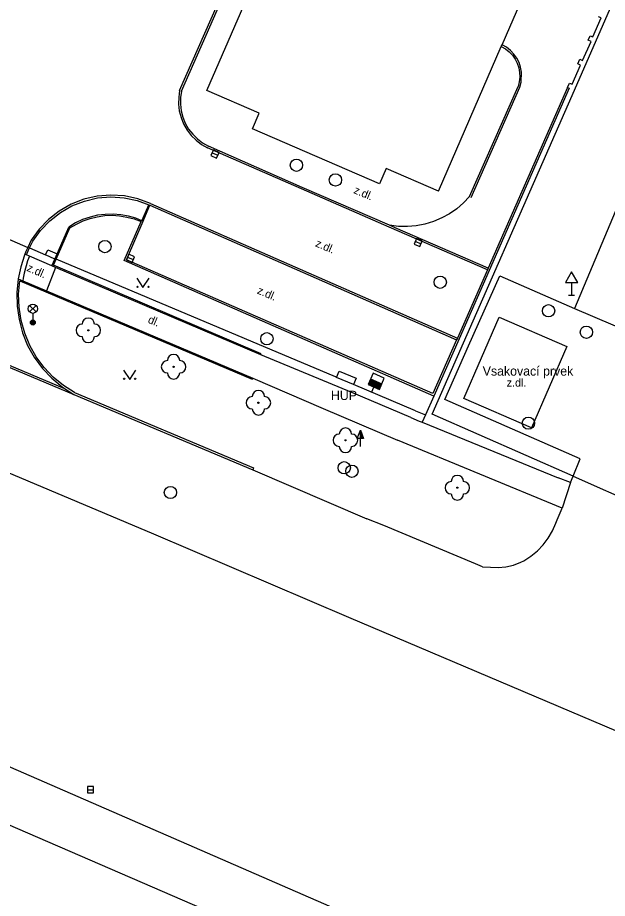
# Model space of a CAD drawing. Extents: x -596024 to -594475, y -1163820 to -1161957.
# Drawn here: x -594855 to -594807.1, y -1162363.5 to -1162292 of the extents above; entities that cross this region are included whole.
import ezdxf

# ---------------------------------------------------------------- set-up
doc = ezdxf.new("R2010")
doc.units = 0
for name, color, linetype in [('Level 10', 7, 'Continuous'), ('Level 11', 7, 'Continuous'), ('Level 22', 7, 'Continuous'), ('Level 24', 7, 'Continuous'), ('Level 25', 7, 'Continuous'), ('Level 27', 7, 'Continuous'), ('Level 28', 7, 'Continuous'), ('Level 33', 7, 'Continuous'), ('Level 34', 7, 'Continuous'), ('Level 36', 7, 'Continuous'), ('Level 40', 7, 'Continuous'), ('Level 41', 7, 'Continuous'), ('Level 42', 7, 'Continuous'), ('Level 5', 7, 'Continuous'), ('Level 7', 7, 'Continuous'), ('Level 8', 7, 'Continuous')]:
    doc.layers.add(name, color=color, linetype=linetype)

msp = doc.modelspace()

# ---------------------------------------------------------------- linework, layer by layer
at = {"layer": 'Level 10'}
for points in [[(-594841.81, -1162297.87), (-594837.2, -1162287.37)], [(-594841.81, -1162297.87), (-594841.89, -1162298.42), (-594841.9, -1162298.98), (-594841.84, -1162299.53), (-594841.7, -1162300.07), (-594841.49, -1162300.59), (-594841.21, -1162301.08), (-594840.87, -1162301.52), (-594840.48, -1162301.91), (-594840.03, -1162302.25), (-594839.55, -1162302.53)], [(-594802.78, -1162299.04), (-594809.72, -1162315.57)], [(-594918.11, -1162302.88), (-594889.1, -1162314.85), (-594872.85, -1162321.7), (-594843.94, -1162333.88), (-594828.09, -1162340.65), (-594786.51, -1162358.3), (-594761.24, -1162369.02)], [(-594824.8, -1162308.97), (-594831.91, -1162305.87), (-594839.55, -1162302.53)], [(-594844.17, -1162307.05), (-594845.21, -1162306.67), (-594846.3, -1162306.44), (-594847.4, -1162306.37), (-594848.51, -1162306.46), (-594849.59, -1162306.71), (-594850.62, -1162307.11), (-594851.59, -1162307.66), (-594852.46, -1162308.34), (-594853.23, -1162309.14), (-594853.87, -1162310.04), (-594854.14, -1162310.61)], [(-594844.17, -1162307.05), (-594832.46, -1162312.2), (-594819.25, -1162317.99)], [(-594816.81, -1162312.43), (-594824.8, -1162308.97)], [(-594854.14, -1162310.61), (-594854.3, -1162310.94), (-594854.39, -1162311.17)], [(-594854.39, -1162311.17), (-594854.42, -1162311.25), (-594854.72, -1162312.2), (-594854.92, -1162313.17)], [(-594818.35, -1162318.61), (-594815.81, -1162312.93)], [(-594815.81, -1162312.93), (-594809.72, -1162315.57)], [(-594872.58, -1162313.22), (-594850.42, -1162322.55)], [(-594854.92, -1162313.17), (-594855.04, -1162314.27), (-594855.02, -1162315.38), (-594854.86, -1162316.48), (-594854.57, -1162317.55), (-594854.16, -1162318.57), (-594853.62, -1162319.54), (-594852.96, -1162320.44), (-594852.2, -1162321.24), (-594851.35, -1162321.95), (-594851.17, -1162322.07)], [(-594820.28, -1162322.97), (-594818.35, -1162318.61)], [(-594851.17, -1162322.07), (-594850.42, -1162322.55)], [(-594850.42, -1162322.55), (-594835.87, -1162328.67)], [(-594809.27, -1162327.78), (-594820.28, -1162322.97)], [(-594810.06, -1162329.71), (-594809.85, -1162329.2), (-594809.27, -1162327.78)], [(-594923.29, -1162328.18), (-594871.84, -1162350.54), (-594774.33, -1162392.74)], [(-594835.87, -1162328.67), (-594826.61, -1162332.65)], [(-594810.06, -1162329.71), (-594810.73, -1162331.78)], [(-594817.212, -1162336.553), (-594816.56, -1162336.59), (-594815.93, -1162336.61), (-594815.3, -1162336.55), (-594814.68, -1162336.41), (-594814.08, -1162336.19), (-594813.85, -1162336.08), (-594813.28, -1162335.7), (-594812.75, -1162335.27), (-594812.27, -1162334.77), (-594811.86, -1162334.22), (-594811.52, -1162333.63), (-594811.24, -1162333), (-594811.15, -1162332.73), (-594810.73, -1162331.78)], [(-594817.212, -1162336.553), (-594817.786, -1162336.324), (-594825.21, -1162333.2), (-594826.61, -1162332.65)]]:
    msp.add_lwpolyline(points, dxfattribs=at)
at = {"layer": 'Level 11'}
for points in [[(-594841.67, -1162297.92), (-594837.07, -1162287.44)], [(-594808.23, -1162293.52), (-594807.56, -1162291.98)], [(-594807.56, -1162291.98), (-594807.79, -1162291.89)], [(-594808.62, -1162293.79), (-594808.46, -1162293.42)], [(-594808.46, -1162293.42), (-594808.23, -1162293.52)], [(-594815.68, -1162294.3), (-594815.35, -1162294.49), (-594815.04, -1162294.73), (-594814.78, -1162295), (-594814.55, -1162295.32), (-594814.38, -1162295.66), (-594814.26, -1162296.02), (-594814.19, -1162296.4), (-594814.18, -1162296.79), (-594814.22, -1162297.17), (-594814.32, -1162297.54)], [(-594814.17, -1162297.59), (-594814.07, -1162297.2), (-594814.04, -1162296.39), (-594814.11, -1162295.98), (-594814.24, -1162295.6), (-594814.43, -1162295.24), (-594814.66, -1162294.91), (-594814.94, -1162294.61), (-594815.27, -1162294.36), (-594815.62, -1162294.16)], [(-594809.08, -1162295.44), (-594808.39, -1162293.89)], [(-594808.39, -1162293.89), (-594808.62, -1162293.79)], [(-594809.92, -1162297.37), (-594809.24, -1162295.81)], [(-594809.47, -1162295.71), (-594809.31, -1162295.34)], [(-594809.24, -1162295.81), (-594809.47, -1162295.71)], [(-594809.31, -1162295.34), (-594809.08, -1162295.44)], [(-594810.17, -1162297.69), (-594816.67, -1162312.49), (-594819.11, -1162318.05), (-594821.17, -1162322.69), (-594834.64, -1162316.8), (-594846.33, -1162311.69), (-594844.95, -1162308.52)], [(-594841.67, -1162297.92), (-594841.75, -1162298.45), (-594841.75, -1162298.99), (-594841.69, -1162299.52), (-594841.55, -1162300.04), (-594841.35, -1162300.53), (-594841.08, -1162301), (-594840.75, -1162301.42), (-594840.37, -1162301.8), (-594839.95, -1162302.13), (-594839.48, -1162302.39)], [(-594818.25, -1162306.47), (-594814.32, -1162297.54)], [(-594818.12, -1162306.55), (-594814.17, -1162297.59)], [(-594810.31, -1162297.63), (-594816.75, -1162312.3)], [(-594810.31, -1162297.63), (-594810.15, -1162297.27)], [(-594810.31, -1162297.63), (-594810.17, -1162297.69)], [(-594810.15, -1162297.27), (-594809.92, -1162297.37)], [(-594824.76, -1162308.82), (-594831.85, -1162305.74), (-594839.48, -1162302.39)], [(-594854.01, -1162310.66), (-594853.91, -1162310.44), (-594853.74, -1162310.12), (-594853.11, -1162309.23), (-594852.36, -1162308.45), (-594851.5, -1162307.78), (-594850.56, -1162307.24), (-594849.54, -1162306.85), (-594848.48, -1162306.6), (-594847.4, -1162306.52), (-594846.31, -1162306.59), (-594845.25, -1162306.81), (-594844.32, -1162307.16)], [(-594818.25, -1162306.47), (-594818.75, -1162307), (-594819.3, -1162307.47), (-594819.89, -1162307.88), (-594820.52, -1162308.22), (-594821.19, -1162308.5), (-594821.88, -1162308.72), (-594822.59, -1162308.85), (-594823.31, -1162308.92), (-594824.03, -1162308.91), (-594824.76, -1162308.82)], [(-594844.87, -1162308.45), (-594844.32, -1162307.16)], [(-594844.78, -1162308.49), (-594844.23, -1162307.19)], [(-594844.32, -1162307.16), (-594844.23, -1162307.19)], [(-594844.23, -1162307.19), (-594832.52, -1162312.34), (-594819.31, -1162318.13)], [(-594844.87, -1162308.45), (-594845.36, -1162308.25), (-594845.97, -1162308.07), (-594846.59, -1162307.96), (-594847.22, -1162307.91), (-594847.85, -1162307.93), (-594848.48, -1162308.01), (-594849.09, -1162308.16), (-594849.69, -1162308.36), (-594850.26, -1162308.63), (-594850.8, -1162308.96)], [(-594850.72, -1162309.03), (-594850.2, -1162308.72), (-594849.66, -1162308.46), (-594849.09, -1162308.26), (-594848.5, -1162308.12), (-594847.9, -1162308.03), (-594847.3, -1162308.01), (-594846.69, -1162308.05), (-594846.1, -1162308.15), (-594845.51, -1162308.3), (-594844.95, -1162308.52)], [(-594819.31, -1162318.13), (-594821.25, -1162322.49), (-594834.58, -1162316.67), (-594846.14, -1162311.62), (-594844.78, -1162308.49)], [(-594844.78, -1162308.49), (-594844.87, -1162308.45)], [(-594852.2, -1162312.11), (-594851.95, -1162311.56), (-594851.77, -1162311.15), (-594850.8, -1162308.96)], [(-594851.84, -1162311.57), (-594850.72, -1162309.03)], [(-594824.29, -1162309.02), (-594824.76, -1162308.82)], [(-594816.75, -1162312.3), (-594824.29, -1162309.02)], [(-594854.25, -1162311.23), (-594854.06, -1162310.77), (-594854.01, -1162310.66)], [(-594852.7, -1162311.23), (-594852.51, -1162310.82)], [(-594852.51, -1162310.82), (-594851.77, -1162311.15)], [(-594854.02, -1162311.33), (-594854.16, -1162311.71), (-594854.29, -1162312.11), (-594854.34, -1162312.31), (-594854.44, -1162312.72), (-594854.52, -1162313.12), (-594854.55, -1162313.33)], [(-594854.25, -1162311.23), (-594854.39, -1162311.17)], [(-594854.02, -1162311.33), (-594854.25, -1162311.23)], [(-594852.2, -1162312.11), (-594854.02, -1162311.33)], [(-594851.95, -1162311.56), (-594852.7, -1162311.23)], [(-594851.9, -1162312.24), (-594852.62, -1162314.14)], [(-594851.9, -1162312.24), (-594852.2, -1162312.11)], [(-594852.07, -1162312.05), (-594851.84, -1162311.57)], [(-594835.22, -1162319.34), (-594835.18, -1162319.25), (-594852.07, -1162312.05)], [(-594823.04, -1162324.43), (-594827.82, -1162322.41), (-594835.22, -1162319.34), (-594851.9, -1162312.24)], [(-594816.81, -1162312.43), (-594819.25, -1162317.99)], [(-594816.75, -1162312.3), (-594816.81, -1162312.43)], [(-594871.75, -1162313.41), (-594851.17, -1162322.07)], [(-594854.92, -1162313.17), (-594854.55, -1162313.33)], [(-594850.35, -1162322.41), (-594851.25, -1162321.83), (-594852.08, -1162321.15), (-594852.82, -1162320.37), (-594853.46, -1162319.5), (-594853.99, -1162318.57), (-594854.4, -1162317.58), (-594854.69, -1162316.55), (-594854.86, -1162315.48), (-594854.9, -1162314.41), (-594854.8, -1162313.34)], [(-594854.8, -1162313.34), (-594835.91, -1162321.32), (-594835.87, -1162321.23)], [(-594854.55, -1162313.33), (-594852.62, -1162314.14)], [(-594852.62, -1162314.14), (-594835.87, -1162321.23), (-594830.15, -1162323.7), (-594824.1, -1162326.28)], [(-594809.72, -1162315.57), (-594804.96, -1162317.6)], [(-594819.25, -1162317.99), (-594819.31, -1162318.13)], [(-594850.35, -1162322.41), (-594835.81, -1162328.53), (-594835.87, -1162328.67)], [(-594821.17, -1162322.69), (-594821.85, -1162324.22), (-594822.12, -1162324.82)], [(-594923.29, -1162328.18), (-594921.55, -1162324.11), (-594813.51, -1162371.13), (-594772.68, -1162388.85), (-594774.33, -1162392.74)], [(-594823.04, -1162324.43), (-594822.35, -1162324.73), (-594822.12, -1162324.82), (-594811.06, -1162329.32)], [(-594822.64, -1162323.89), (-594821.85, -1162324.22)], [(-594810.73, -1162331.78), (-594824.1, -1162326.28)], [(-594810.06, -1162329.71), (-594811.061, -1162329.323)]]:
    msp.add_lwpolyline(points, dxfattribs=at)
at = {"layer": 'Level 22'}
for centre in [(-594849.23, -1162317.35), (-594842.3, -1162320.31), (-594835.41, -1162323.23), (-594828.34, -1162326.28), (-594819.25, -1162330.13)]:
    msp.add_circle(centre, 0.05, dxfattribs=at)
for centre, start, end in [((-594849.23, -1162316.85), 0, 180), ((-594849.73, -1162317.35), 90, 270), ((-594848.73, -1162317.35), 270, 90), ((-594849.23, -1162317.85), 180, 0), ((-594842.3, -1162319.81), 0, 180), ((-594842.8, -1162320.31), 90, 270), ((-594841.8, -1162320.31), 270, 90), ((-594842.3, -1162320.81), 180, 0), ((-594835.41, -1162322.73), 0, 180), ((-594835.91, -1162323.23), 90, 270), ((-594834.91, -1162323.23), 270, 90), ((-594835.41, -1162323.73), 180, 0), ((-594828.84, -1162326.28), 90, 270), ((-594828.34, -1162325.78), 0, 180), ((-594827.84, -1162326.28), 270, 90), ((-594828.34, -1162326.78), 180, 0), ((-594819.25, -1162329.63), 0, 180), ((-594819.75, -1162330.13), 90, 270), ((-594818.75, -1162330.13), 270, 90), ((-594819.25, -1162330.63), 180, 0)]:
    msp.add_arc(centre, 0.5, start, end, dxfattribs=at)
at = {"layer": 'Level 24'}
for points in [[(-594818.72, -1162322.88), (-594815.85, -1162316.28)], [(-594815.85, -1162316.28), (-594810.35, -1162318.67)], [(-594810.35, -1162318.67), (-594813.22, -1162325.27)], [(-594829.06, -1162321.18), (-594828.84, -1162320.67)], [(-594828.84, -1162320.67), (-594827.47, -1162321.24)], [(-594827.47, -1162321.24), (-594827.68, -1162321.76)], [(-594813.22, -1162325.27), (-594818.72, -1162322.88)]]:
    msp.add_lwpolyline(points, dxfattribs=at)
at = {"layer": 'Level 25'}
for p, q in [((-594827.382, -1162326.128), (-594827.13, -1162325.454)), ((-594827.13, -1162326.128), (-594827.382, -1162326.128)), ((-594827.13, -1162326.78), (-594827.13, -1162326.13))]:
    msp.add_line(p, q, dxfattribs=at)
for points in [[(-594826.88, -1162326.13), (-594827.13, -1162326.13), (-594827.13, -1162325.454), (-594827.13, -1162325.454)], [(-594826.937, -1162326.09), (-594827.09, -1162326.09), (-594827.09, -1162325.677)], [(-594826.995, -1162326.05), (-594827.05, -1162326.05), (-594827.05, -1162325.901)]]:
    msp.add_lwpolyline(points, close=True, dxfattribs=at)
at = {"layer": 'Level 27'}
for p, q in [((-594839.169, -1162302.931), (-594838.711, -1162303.129)), ((-594822.669, -1162310.121), (-594822.211, -1162310.319)), ((-594846.039, -1162311.401), (-594845.581, -1162311.599)), ((-594849.3, -1162354.66), (-594848.8, -1162354.66))]:
    msp.add_line(p, q, dxfattribs=at)
for points in [[(-594839.269, -1162303.16), (-594838.81, -1162303.359), (-594838.611, -1162302.9), (-594839.07, -1162302.701)], [(-594822.769, -1162310.35), (-594822.31, -1162310.549), (-594822.111, -1162310.09), (-594822.57, -1162309.891)], [(-594846.139, -1162311.63), (-594845.68, -1162311.829), (-594845.481, -1162311.37), (-594845.94, -1162311.171)], [(-594849.3, -1162354.91), (-594848.8, -1162354.91), (-594848.8, -1162354.41), (-594849.3, -1162354.41)]]:
    msp.add_lwpolyline(points, close=True, dxfattribs=at)
for centre in [(-594832.32, -1162303.94), (-594829.16, -1162305.14), (-594847.88, -1162310.55), (-594820.64, -1162313.44), (-594811.84, -1162315.76), (-594808.77, -1162317.5), (-594834.72, -1162318.03), (-594813.48, -1162324.89), (-594828.44, -1162328.51), (-594827.81, -1162328.79), (-594842.56, -1162330.52)]:
    msp.add_circle(centre, 0.5, dxfattribs=at)
at = {"layer": 'Level 28'}
for p, q in [((-594826.418, -1162321.565), (-594825.502, -1162321.965)), ((-594826.398, -1162321.519), (-594825.482, -1162321.919)), ((-594826.378, -1162321.473), (-594825.462, -1162321.873)), ((-594826.358, -1162321.427), (-594825.442, -1162321.827)), ((-594826.338, -1162321.382), (-594825.422, -1162321.782)), ((-594826.318, -1162321.336), (-594825.402, -1162321.736)), ((-594826.298, -1162321.29), (-594825.382, -1162321.69)), ((-594826.478, -1162321.702), (-594825.562, -1162322.102)), ((-594826.458, -1162321.657), (-594825.542, -1162322.057)), ((-594826.438, -1162321.611), (-594825.522, -1162322.011)), ((-594826.04, -1162321.948), (-594826.252, -1162322.434))]:
    msp.add_line(p, q, dxfattribs=at)
msp.add_lwpolyline([(-594826.498, -1162321.748), (-594825.582, -1162322.148), (-594825.182, -1162321.232), (-594826.098, -1162320.832)], close=True, dxfattribs=at)
at = {"layer": 'Level 33'}
for p, q in [((-594854.005, -1162315.86), (-594853.475, -1162315.33)), ((-594854.005, -1162315.33), (-594853.475, -1162315.86)), ((-594853.74, -1162315.97), (-594853.74, -1162316.72))]:
    msp.add_line(p, q, dxfattribs=at)
for centre, radius in [((-594853.74, -1162315.595), 0.375), ((-594853.74, -1162316.72), 0.2), ((-594853.74, -1162316.72), 0.145), ((-594853.74, -1162316.72), 0.0876)]:
    msp.add_circle(centre, radius, dxfattribs=at)
at = {"layer": 'Level 34'}
for p, q in [((-594809.97, -1162313.472), (-594809.97, -1162314.49)), ((-594810.22, -1162314.49), (-594809.72, -1162314.49))]:
    msp.add_line(p, q, dxfattribs=at)
msp.add_lwpolyline([(-594810.47, -1162313.472), (-594809.47, -1162313.472), (-594809.97, -1162312.606)], close=True, dxfattribs=at)
at = {"layer": 'Level 36'}
for points in [[(-594845.29, -1162313.12), (-594844.79, -1162313.87), (-594844.29, -1162313.12)], [(-594846.37, -1162320.58), (-594845.87, -1162321.33), (-594845.37, -1162320.58)]]:
    msp.add_lwpolyline(points, dxfattribs=at)
for centre in [(-594845.24, -1162313.82), (-594844.341, -1162313.82), (-594846.32, -1162321.28), (-594845.421, -1162321.28)]:
    msp.add_circle(centre, 0.05, dxfattribs=at)
at = {"layer": 'Level 5'}
for points in [[(-594815.62, -1162294.16), (-594797.59, -1162252.67)], [(-594839.6, -1162297.87), (-594834.58, -1162286.33)], [(-594820.79, -1162306.05), (-594815.68, -1162294.3)], [(-594815.68, -1162294.3), (-594815.62, -1162294.16)], [(-594835.35, -1162299.72), (-594839.6, -1162297.87)], [(-594835.9, -1162300.98), (-594835.35, -1162299.72)], [(-594825.58, -1162305.46), (-594835.9, -1162300.98)], [(-594825.03, -1162304.21), (-594825.58, -1162305.46)], [(-594820.79, -1162306.05), (-594825.03, -1162304.21)]]:
    msp.add_lwpolyline(points, dxfattribs=at)
at = {"layer": 'Level 7'}
for points in [[(-594809.73, -1162297.85), (-594799.41, -1162274.25)], [(-594821.3, -1162324.17), (-594809.73, -1162297.85)], [(-594822.64, -1162323.89), (-594827.68, -1162321.76), (-594829.06, -1162321.18), (-594829.16, -1162321.14), (-594851.84, -1162311.57)], [(-594809.85, -1162329.2), (-594821.3, -1162324.17)]]:
    msp.add_lwpolyline(points, dxfattribs=at)
at = {"layer": 'Level 8'}
for points in [[(-594861.71, -1162307.33), (-594861.62, -1162307.37), (-594861.49, -1162307.43), (-594854.14, -1162310.61), (-594854.01, -1162310.66), (-594852.7, -1162311.23)], [(-594809.85, -1162329.2), (-594804.35, -1162331.62)]]:
    msp.add_lwpolyline(points, dxfattribs=at)

# ---------------------------------------------------------------- texts
at = {"layer": 'Level 40'}
for s, rotation, p in [('z.dl.', 336.94, (-594827.73, -1162306.19)), ('z.dl.', 336.94, (-594830.84, -1162310.51)), ('z.dl.', 336.42, (-594854.28, -1162312.5)), ('z.dl.', 336.94, (-594835.57, -1162314.34)), ('dl.', 336.94, (-594844.44, -1162316.71))]:
    msp.add_text(s, height=0.65, rotation=rotation, dxfattribs=at).set_placement(p)
msp.add_text('z.dl.', height=0.65, dxfattribs=at).set_placement((-594815.24, -1162321.92))
at = {"layer": 'Level 41'}
msp.add_text('HUP', height=0.75, dxfattribs=at).set_placement((-594829.52, -1162323.01))
at = {"layer": 'Level 42'}
msp.add_text('Vsakovací prvek', height=0.75, dxfattribs=at).set_placement((-594817.19, -1162321.03))

doc.saveas('drawing.dxf')
